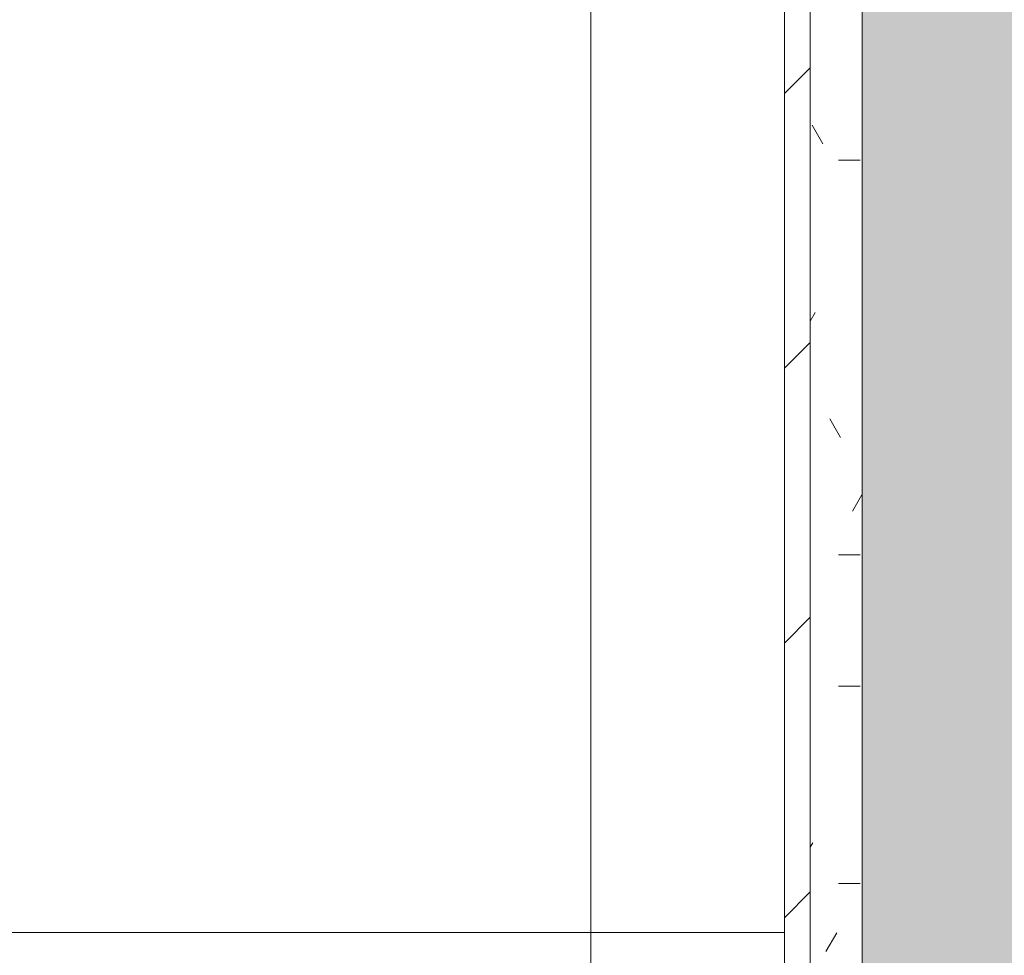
# Model space of a CAD drawing. Header units: millimetres. Extents: x 5980700 to 6194397, y -12939 to 2351883.
# Tile 354 of 587: x 6091696 to 6092076, y -2364 to -2003. Entities that reach past the tile are written whole.
import ezdxf

# ---------------------------------------------------------------- set-up
doc = ezdxf.new("R2010")
doc.units = ezdxf.units.MM
for name, color, linetype, lineweight in [('A-FLOR-PATT', 8, 'Continuous', 18), ('A-WALL', 113, 'Continuous', 18), ('A-WALL-PATT', 111, 'Continuous', 25), ('I-WALL', 2, 'Continuous', 18)]:
    doc.layers.add(name, color=color, linetype=linetype, lineweight=lineweight)

# ---------------------------------------------------------------- blocks, each defined once
blk = doc.blocks.new('BE-PMSa-MOD-ARQ-CONEXAODOFUTURO-EX-000-R_rvt-2-PLANTA DE CAIMENTO DE PISOS - 1 PAV_')
at = {"layer": 'A-FLOR-PATT', "lineweight": 5}
h = blk.add_hatch(dxfattribs=at)
h.set_pattern_fill('FP_145', color=71, style=0, pattern_type=2)
h.set_pattern_definition([(270, (-633.615, -4155.840999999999), (450, 2.755455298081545e-14), []), (0, (-633.615, -4155.840999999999), (0, 450), [])])
h.paths.add_polyline_path([(351.385126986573, -8058.838472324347), (-368.6148730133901, -8058.838472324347), (-368.6148730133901, -8068.838472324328), (-379.6148730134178, -8068.838472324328), (-379.6148730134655, -8088.84353895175), (-268.6148730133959, -8088.84353895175), (-268.6148730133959, -8107.843538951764), (-398.6148730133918, -8107.843538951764), (-398.6148730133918, -8068.838472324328), (-408.6148730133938, -8068.838472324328), (-408.6148730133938, -8058.838472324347), (-448.6148730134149, -8058.838472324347), (-448.6148730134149, -8018.838472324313), (-408.6148730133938, -8018.838472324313), (-408.6148730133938, -8008.838472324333), (-398.6148730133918, -8008.838472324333), (-398.6148730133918, -7969.833405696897), (-268.6148730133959, -7969.833405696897), (-268.6148730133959, -7988.833405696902), (-379.6148730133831, -7989.838472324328), (-379.6148730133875, -8008.838472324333), (-368.6148730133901, -8008.838472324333), (-368.6148730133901, -8018.838472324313), (351.385126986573, -8018.838472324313)])
h.paths.add_polyline_path([(596.3851269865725, -6996.338472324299), (-123.6148730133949, -6996.338472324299), (-123.6148730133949, -7006.338472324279), (-134.6148730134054, -7006.338472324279), (-134.6148730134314, -7026.34353895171), (-23.61487301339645, -7026.34353895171), (-23.61487301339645, -7045.343538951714), (-153.6148730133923, -7045.343538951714), (-153.6148730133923, -7006.338472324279), (-163.6148730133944, -7006.338472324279), (-163.6148730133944, -6996.338472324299), (-203.6148730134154, -6996.338472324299), (-203.6148730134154, -6956.338472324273), (-163.6148730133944, -6956.338472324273), (-163.6148730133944, -6946.338472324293), (-153.6148730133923, -6946.338472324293), (-153.6148730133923, -6907.333405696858), (-23.61487301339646, -6907.333405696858), (-23.61487301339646, -6926.333405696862), (-134.6148730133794, -6927.33847232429), (-134.6148730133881, -6946.338472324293), (-123.6148730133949, -6946.338472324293), (-123.6148730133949, -6956.338472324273), (596.3851269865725, -6956.338472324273)])
h.paths.add_polyline_path([(596.3851269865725, -5928.838472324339), (-123.614873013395, -5928.838472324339), (-123.614873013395, -5938.838472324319), (-134.6148730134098, -5938.838472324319), (-134.6148730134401, -5958.843538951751), (-23.61487301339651, -5958.843538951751), (-23.61487301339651, -5977.843538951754), (-153.6148730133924, -5977.843538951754), (-153.6148730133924, -5938.838472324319), (-163.6148730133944, -5938.838472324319), (-163.6148730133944, -5928.838472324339), (-203.6148730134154, -5928.838472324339), (-203.6148730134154, -5888.838472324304), (-163.6148730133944, -5888.838472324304), (-163.6148730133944, -5878.838472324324), (-153.6148730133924, -5878.838472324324), (-153.6148730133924, -5839.833405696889), (-23.61487301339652, -5839.833405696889), (-23.61487301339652, -5858.833405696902), (-134.6148730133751, -5858.833405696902), (-134.6148730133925, -5878.838472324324), (-123.614873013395, -5878.838472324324), (-123.614873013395, -5888.838472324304), (596.3851269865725, -5888.838472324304)])
h.paths.add_polyline_path([(596.3851269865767, -4861.338472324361), (-123.6148730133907, -4861.338472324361), (-123.6148730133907, -4871.338472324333), (-134.6148730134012, -4871.338472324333), (-134.6148730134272, -4891.343538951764), (-23.61487301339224, -4891.343538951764), (-23.61487301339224, -4910.343538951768), (-153.6148730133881, -4910.343538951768), (-153.6148730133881, -4871.338472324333), (-163.6148730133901, -4871.338472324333), (-163.6148730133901, -4861.338472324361), (-203.6148730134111, -4861.338472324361), (-203.6148730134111, -4821.338472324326), (-163.6148730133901, -4821.338472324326), (-163.6148730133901, -4811.338472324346), (-153.6148730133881, -4811.338472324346), (-153.6148730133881, -4772.333405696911), (-23.61487301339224, -4772.333405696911), (-23.61487301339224, -4791.333405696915), (-134.6148730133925, -4792.338472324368), (-134.6148730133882, -4811.338472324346), (-123.6148730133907, -4811.338472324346), (-123.6148730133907, -4821.338472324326), (596.3851269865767, -4821.338472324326)])
h.paths.add_polyline_path([(-1433.614859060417, -8187.825683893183), (351.385126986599, -8187.825683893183), (351.385126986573, -8058.838472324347), (381.3851269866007, -8058.83847232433), (381.3851269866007, -8187.825683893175), (1631.385126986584, -8187.825683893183), (1631.385126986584, -7122.825683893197), (381.385126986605, -7122.825683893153), (381.385126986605, -7258.838472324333), (351.3851269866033, -7258.838472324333), (351.3851269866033, -7092.825683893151), (596.3851269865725, -7092.825683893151), (596.3851269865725, -6996.338472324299), (626.3851269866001, -6996.338472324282), (626.3851269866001, -7092.825683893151), (1876.385126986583, -7092.825683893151), (1876.385126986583, -6015.841005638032), (626.3851269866, -6015.841005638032), (626.3851269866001, -6196.338472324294), (596.3851269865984, -6196.338472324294), (596.3851269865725, -5928.838472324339), (626.3851269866, -5928.838472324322), (626.3851269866, -5985.841005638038), (1876.385126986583, -5985.841005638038), (1876.385126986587, -4948.341005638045), (626.3851269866, -4948.341005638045), (626.3851269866, -5128.838472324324), (596.3851269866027, -5128.838472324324), (596.3851269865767, -4861.338472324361), (626.3851269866, -4861.338472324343), (626.3851269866, -4918.341005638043), (1876.385126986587, -4918.341005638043), (1876.385126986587, -3880.841005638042), (626.3851269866, -3880.841005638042), (626.3851269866, -4061.338472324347), (596.3851269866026, -4061.338472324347), (596.3851269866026, -3880.841005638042), (-273.614873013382, -3880.841005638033), (-273.6148730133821, -1905.84100563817), (-508.8149009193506, -1905.841005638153), (-508.8149009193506, -1920.841005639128), (-578.8149009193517, -1920.841005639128), (-578.8149009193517, -1905.841005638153), (-1378.81490091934, -1905.841005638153), (-1378.814900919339, -2645.841005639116), (-1368.814900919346, -2645.841005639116), (-1368.814900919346, -2656.841005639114), (-1348.809834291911, -2656.841005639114), (-1348.809834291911, -2545.841005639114), (-1329.809834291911, -2545.841005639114), (-1329.809834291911, -2675.841005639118), (-1368.814900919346, -2675.841005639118), (-1368.814900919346, -2685.841005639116), (-1378.814900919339, -2685.841005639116), (-1378.814900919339, -2725.841005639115), (-1408.814900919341, -2725.841005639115), (-1408.814900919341, -2685.841005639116), (-1418.814900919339, -2685.841005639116), (-1418.814900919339, -2675.841005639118), (-1457.819967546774, -2675.841005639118), (-1457.819967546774, -2545.841005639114), (-1438.81996754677, -2545.841005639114), (-1438.81996754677, -2656.841005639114), (-1418.814900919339, -2656.841005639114), (-1418.814900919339, -2645.841005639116), (-1408.814900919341, -2645.841005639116), (-1408.814900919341, -1905.841005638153), (-1418.814900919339, -1905.841005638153), (-1418.814900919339, -1920.841005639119), (-1488.81490091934, -1920.841005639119), (-1488.81490091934, -1905.841005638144), (-1533.614845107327, -1905.841005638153), (-1533.614845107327, -4465.841005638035), (-933.6148451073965, -4465.841005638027), (-933.6148451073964, -6865.841005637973), (-1533.614845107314, -6865.841005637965), (-1533.614845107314, -8187.825683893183)])
h.paths.add_polyline_path([(1522.936946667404, -7860.405286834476), (1489.843257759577, -7860.012254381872), (1483.425661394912, -7858.050198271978), (1476.478678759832, -7854.629831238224), (1385.704861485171, -7854.629831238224), (1375.719287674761, -7857.300070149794), (1370.209078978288, -7857.911773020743), (1094.179552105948, -7856.764064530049), (1073.779717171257, -7854.292465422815), (1045.679777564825, -7843.528195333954), (1021.034365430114, -7826.263208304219), (1001.318517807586, -7803.530820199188), (987.1317711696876, -7774.142975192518), (981.029859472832, -7747.35180518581), (978.3621063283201, -7713.764759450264), (977.5593829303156, -7667.637037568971), (978.0955042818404, -7641.218834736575), (981.3143484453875, -7601.212951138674), (987.7188514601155, -7573.113739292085), (1001.329238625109, -7546.276805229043), (1021.048468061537, -7523.547624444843), (1045.696352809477, -7506.286528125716), (1073.797728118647, -7495.526585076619), (1103.670739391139, -7491.911773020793), (1379.110633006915, -7492.896795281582), (1387.594779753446, -7495.601623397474), (1477.651902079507, -7494.629297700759), (1483.043684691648, -7491.182654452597), (1490.808765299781, -7489.656183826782), (1610.29147828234, -7490.166156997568), (1617.000803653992, -7494.039787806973), (1620.874434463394, -7500.749113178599), (1621.384407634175, -7504.622743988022), (1621.317195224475, -7844.115227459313), (1620.186819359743, -7848.463695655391), (1615.051339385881, -7855.759138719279), (1607.132569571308, -7859.868850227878), (1602.671722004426, -7860.405286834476)])
h.paths.add_polyline_path([(1876.385126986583, -7122.825683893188), (1876.385126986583, -7117.825683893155), (1656.385126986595, -7117.825683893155), (1656.385126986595, -7122.825683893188), (1811.109104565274, -7122.825683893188)])
h.paths.add_polyline_path([(1851.417847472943, -6739.745183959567), (1735.808765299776, -6739.745183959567), (1728.043684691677, -6738.21871333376), (1721.478678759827, -6733.799744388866), (1631.882200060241, -6733.799744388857), (1624.110633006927, -6736.504572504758), (1615.181483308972, -6737.4895947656), (1339.179552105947, -6736.341104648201), (1318.60175310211, -6733.799744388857), (1290.696352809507, -6723.114839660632), (1262.948642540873, -6702.280759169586), (1244.38005812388, -6679.281172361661), (1232.718851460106, -6656.28762849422), (1225.972615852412, -6626.1666761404), (1223.09550428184, -6588.182533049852), (1222.559382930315, -6541.250156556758), (1223.362106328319, -6515.636608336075), (1226.314348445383, -6480.800479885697), (1232.712235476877, -6452.709794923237), (1246.318517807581, -6425.870547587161), (1266.034365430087, -6403.138159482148), (1290.679777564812, -6385.873172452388), (1321.564233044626, -6374.771536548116), (1348.670739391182, -6371.487371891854), (1624.137592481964, -6372.480772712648), (1632.619742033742, -6374.771536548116), (1722.651902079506, -6374.771536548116), (1728.425661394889, -6371.351169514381), (1734.843257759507, -6369.389113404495), (1741.542566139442, -6368.996080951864), (1852.132569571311, -6369.532517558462), (1860.051339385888, -6373.642229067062), (1865.186819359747, -6380.937672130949), (1866.384407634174, -6389.778623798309), (1865.874434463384, -6728.65225460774), (1862.000803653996, -6735.361579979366), (1855.291478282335, -6739.235210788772)])
h.paths.add_polyline_path([(-1195.493660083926, -6710.03027902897), (-1194.875813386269, -6709.936650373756), (-1195.286157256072, -6709.936650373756)])
h.paths.add_polyline_path([(-1158.993862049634, -6693.067264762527), (-1157.502849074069, -6692.366286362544), (-1158.1195699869, -6692.366286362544)])
h.paths.add_polyline_path([(-1125.956119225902, -6665.745430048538), (-1123.178770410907, -6663.401751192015), (-1124.081763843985, -6663.401751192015)])
h.paths.add_polyline_path([(-1098.049315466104, -6629.661560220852), (-1093.917247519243, -6624.113618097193), (-1095.146735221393, -6624.113618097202), (-1096.379585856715, -6626.470067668)])
h.paths.add_polyline_path([(-1076.415873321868, -6586.724382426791), (-1071.566282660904, -6576.363910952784), (-1064.917364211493, -6550.859688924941), (-1073.094222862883, -6576.363910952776)])
h.paths.add_polyline_path([(-1390.813816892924, -6586.724382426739), (-1402.312326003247, -6550.859688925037), (-1395.663407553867, -6576.363910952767)])
h.paths.add_polyline_path([(-1061.762316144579, -6538.757412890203), (-1057.561359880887, -6522.643194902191), (-1057.561359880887, -6511.311203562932), (-1059.295850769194, -6522.643194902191)])
h.paths.add_polyline_path([(-1405.467374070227, -6538.757412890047), (-1411.775245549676, -6497.546043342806), (-1409.668330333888, -6522.643194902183)])
h.paths.add_polyline_path([(-1054.600903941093, -6487.37883739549), (-1052.792794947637, -6465.841005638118), (-1054.600903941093, -6444.303173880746), (-1054.600903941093, -6465.841005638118)])
h.paths.add_polyline_path([(-1411.775245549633, -6434.135967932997), (-1405.467374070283, -6392.924598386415), (-1409.66833033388, -6409.038816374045)])
h.paths.add_polyline_path([(-1055.454444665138, -6434.13596793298), (-1057.561359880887, -6409.038816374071), (-1061.277320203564, -6396.093234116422), (-1057.561359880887, -6420.370807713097)])
h.paths.add_polyline_path([(-1402.312326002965, -6380.822322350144), (-1390.813816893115, -6344.957628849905), (-1395.663407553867, -6355.318100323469)])
h.paths.add_polyline_path([(-1064.917364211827, -6380.822322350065), (-1071.566282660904, -6355.318100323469), (-1076.415873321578, -6344.957628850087), (-1071.566282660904, -6360.08385791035)])
h.paths.add_polyline_path([(-1083.471645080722, -6329.883960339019), (-1093.917247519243, -6307.568393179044), (-1095.146735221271, -6307.568393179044), (-1093.917247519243, -6309.918414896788)])
h.paths.add_polyline_path([(-1195.493660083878, -5910.030279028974), (-1194.875813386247, -5909.936650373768), (-1195.286157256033, -5909.936650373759)])
h.paths.add_polyline_path([(-1158.993862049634, -5893.067264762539), (-1157.502849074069, -5892.366286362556), (-1158.1195699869, -5892.366286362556)])
h.paths.add_polyline_path([(-1125.956119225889, -5865.745430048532), (-1121.65421269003, -5861.354795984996), (-1124.081763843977, -5863.401751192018)])
h.paths.add_polyline_path([(-1098.049315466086, -5829.661560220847), (-1093.917247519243, -5824.113618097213), (-1095.146735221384, -5824.113618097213)])
h.paths.add_polyline_path([(-1390.813816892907, -5786.724382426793), (-1402.312326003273, -5750.859688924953), (-1395.663407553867, -5776.363910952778)])
h.paths.add_polyline_path([(-1076.41587332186, -5786.724382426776), (-1071.566282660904, -5776.363910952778), (-1064.917364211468, -5750.85968892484), (-1073.094222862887, -5776.363910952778)])
h.paths.add_polyline_path([(-1061.762316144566, -5738.757412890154), (-1057.561359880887, -5722.643194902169), (-1057.561359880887, -5711.311203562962), (-1059.29585076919, -5722.643194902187)])
h.paths.add_polyline_path([(-1405.467374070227, -5738.757412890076), (-1411.775245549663, -5697.546043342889), (-1409.66833033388, -5722.643194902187)])
h.paths.add_polyline_path([(-1054.600903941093, -5687.378837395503), (-1052.792794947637, -5665.841005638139), (-1054.600903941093, -5648.014485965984), (-1054.600903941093, -5670.075978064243)])
h.paths.add_polyline_path([(1741.542566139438, -5652.428269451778), (1734.843257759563, -5652.035236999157), (1728.425661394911, -5650.073180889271), (1721.478678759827, -5646.652813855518), (1630.704861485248, -5646.652813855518), (1624.137592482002, -5648.943577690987), (1615.209078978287, -5649.934755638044), (1339.179552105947, -5648.787047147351), (1318.779717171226, -5646.315448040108), (1290.679777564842, -5635.551177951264), (1266.034365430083, -5618.286190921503), (1246.31851780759, -5595.553802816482), (1232.159146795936, -5566.286153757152), (1226.02985947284, -5539.374787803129), (1223.362106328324, -5505.787742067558), (1222.559382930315, -5459.660020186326), (1223.09550428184, -5433.241817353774), (1226.314348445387, -5393.235933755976), (1232.718851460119, -5365.136721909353), (1246.329238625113, -5338.299787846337), (1266.048468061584, -5315.570607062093), (1290.696352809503, -5298.309510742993), (1319.055777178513, -5287.518342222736), (1348.670739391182, -5283.934755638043), (1624.110633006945, -5284.919777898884), (1632.594779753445, -5287.624606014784), (1721.606898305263, -5287.518342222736), (1728.043684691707, -5283.205637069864), (1735.808765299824, -5281.679166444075), (1855.291478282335, -5282.189139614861), (1862.000803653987, -5286.062770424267), (1865.874434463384, -5292.772095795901), (1866.384407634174, -5296.645726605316), (1866.317195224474, -5636.138210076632), (1865.186819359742, -5640.486678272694), (1860.051339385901, -5647.782121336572), (1852.132569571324, -5651.891832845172), (1847.671722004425, -5652.428269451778), (1769.772261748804, -5652.428269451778)])
h.paths.add_polyline_path([(-1412.841838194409, -5646.841005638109), (-1412.628786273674, -5646.161976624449), (-1412.784833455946, -5646.161976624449)])
h.paths.add_polyline_path([(-1411.775245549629, -5634.135967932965), (-1405.467374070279, -5592.924598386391), (-1409.66833033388, -5609.038816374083)])
h.paths.add_polyline_path([(-1055.454444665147, -5634.135967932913), (-1057.561359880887, -5609.038816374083), (-1061.762316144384, -5592.924598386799), (-1057.097101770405, -5623.403956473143)])
h.paths.add_polyline_path([(-1064.917364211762, -5580.822322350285), (-1071.5662826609, -5555.31810032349), (-1076.415873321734, -5544.957628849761), (-1071.5662826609, -5560.083857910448)])
h.paths.add_polyline_path([(-1402.312326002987, -5580.822322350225), (-1390.813816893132, -5544.957628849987), (-1395.663407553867, -5555.31810032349)])
h.paths.add_polyline_path([(-1083.471645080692, -5529.883960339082), (-1093.917247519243, -5507.568393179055), (-1095.146735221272, -5507.568393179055), (-1093.917247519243, -5509.9184148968)])
h.paths.add_polyline_path([(-1195.493660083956, -5110.030279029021), (-1194.875813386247, -5109.936650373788), (-1195.286157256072, -5109.936650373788)])
h.paths.add_polyline_path([(-1158.993862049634, -5093.067264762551), (-1157.502849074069, -5092.366286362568), (-1158.1195699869, -5092.366286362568)])
h.paths.add_polyline_path([(-1125.956119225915, -5065.745430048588), (-1123.178770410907, -5063.401751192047), (-1124.081763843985, -5063.401751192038)])
h.paths.add_polyline_path([(-1098.049315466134, -5029.661560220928), (-1093.917247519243, -5024.113618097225), (-1095.146735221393, -5024.113618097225)])
h.paths.add_polyline_path([(-1076.415873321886, -4986.72438242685), (-1071.5662826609, -4976.363910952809), (-1064.91736421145, -4950.859688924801), (-1073.094222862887, -4976.363910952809)])
h.paths.add_polyline_path([(-1390.813816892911, -4986.724382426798), (-1402.312326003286, -4950.85968892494), (-1395.663407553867, -4976.363910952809)])
h.paths.add_polyline_path([(-1061.762316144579, -4938.757412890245), (-1057.561359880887, -4922.643194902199), (-1057.561359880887, -4911.311203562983), (-1061.277320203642, -4935.588777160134)])
h.paths.add_polyline_path([(-1405.467374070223, -4938.757412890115), (-1411.152781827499, -4904.960706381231), (-1409.66833033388, -4922.643194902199)])
h.paths.add_polyline_path([(-1054.600903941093, -4887.378837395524), (-1052.792794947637, -4865.841005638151), (-1054.600903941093, -4844.303173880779), (-1054.600903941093, -4865.841005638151)])
h.paths.add_polyline_path([(-1412.841838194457, -4846.841005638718), (-1412.628786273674, -4846.16197662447), (-1412.784833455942, -4846.16197662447)])
h.paths.add_polyline_path([(-1055.454444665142, -4834.13596793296), (-1057.561359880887, -4809.038816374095), (-1061.762316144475, -4792.924598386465), (-1057.561359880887, -4820.370807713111)])
h.paths.add_polyline_path([(-1411.77524554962, -4834.135967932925), (-1405.467374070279, -4792.924598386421), (-1409.66833033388, -4809.038816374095)])
h.paths.add_polyline_path([(-1064.917364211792, -4780.822322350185), (-1071.5662826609, -4755.318100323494), (-1076.415873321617, -4744.957628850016), (-1071.5662826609, -4760.083857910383)])
h.paths.add_polyline_path([(-1402.312326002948, -4780.822322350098), (-1390.813816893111, -4744.957628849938), (-1395.663407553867, -4755.318100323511)])
h.paths.add_polyline_path([(-1083.471645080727, -4729.883960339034), (-1093.917247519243, -4707.568393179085), (-1095.146735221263, -4707.568393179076), (-1091.948268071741, -4713.681888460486)])
h.paths.add_polyline_path([(1735.808765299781, -4585.002844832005), (1728.043684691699, -4583.476374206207), (1721.478678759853, -4579.057405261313), (1631.88220006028, -4579.057405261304), (1624.110633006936, -4581.762233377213), (1615.181483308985, -4582.747255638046), (1339.179552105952, -4581.598765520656), (1318.601753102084, -4579.057405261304), (1290.696352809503, -4568.372500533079), (1262.948642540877, -4547.538420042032), (1244.380058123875, -4524.538833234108), (1232.718851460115, -4501.545289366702), (1225.97261585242, -4471.424337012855), (1223.095504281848, -4433.440193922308), (1222.559382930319, -4386.507817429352), (1223.362106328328, -4360.894269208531), (1226.314348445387, -4326.058140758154), (1232.712235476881, -4297.967455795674), (1246.318517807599, -4271.128208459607), (1266.034365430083, -4248.395820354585), (1290.679777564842, -4231.130833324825), (1321.564233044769, -4220.029197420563), (1348.670739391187, -4216.745032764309), (1624.137592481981, -4217.738433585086), (1632.619742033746, -4220.029197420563), (1722.651902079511, -4220.029197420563), (1728.425661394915, -4216.608830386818), (1734.843257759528, -4214.646774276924), (1741.542566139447, -4214.253741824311), (1852.13256957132, -4214.790178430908), (1860.051339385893, -4218.899889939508), (1865.186819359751, -4226.195333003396), (1866.384407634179, -4235.036284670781), (1865.874434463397, -4573.909915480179), (1862.000803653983, -4580.619240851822), (1855.291478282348, -4584.49287166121), (1851.417847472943, -4585.002844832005)])
at = {"layer": 'A-WALL-PATT', "lineweight": 5}
blk.add_hatch(color=57, dxfattribs=at).paths.add_polyline_path([(-163.4670262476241, -3850.84100563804), (-153.6148730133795, -3850.84100563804), (-153.6148730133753, -1880.841005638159), (-243.6148730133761, -1880.841005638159), (-243.6148730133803, -3850.84100563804), (-166.1148571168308, -3850.84100563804)])
h = blk.add_hatch(dxfattribs=at)
h.set_pattern_fill('FP_15', color=135, style=0, pattern_type=2)
h.set_pattern_definition([(0, (0, 0), (101.6, 25.4), [8.382, -67.818, 8.382, -67.818, -406.4]), (0, (0, 0), (101.6, 25.4), [-152.4, 8.382, -144.018, 8.382, -67.818, -177.8]), (0, (0, 0), (101.6, 25.4), [-381, 8.382, -42.418, 8.382, -118.618]), (120, (38.1, 12.7), (-72.79704525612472, 75.28818102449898), [8.381999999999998, -67.81799999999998, 8.381999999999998, -67.81799999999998, -406.3999999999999]), (120, (38.1, 12.7), (-72.79704525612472, 75.28818102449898), [-152.4, 8.381999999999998, -144.018, 8.381999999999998, -67.81799999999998, -177.8]), (120, (38.1, 12.7), (-72.79704525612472, 75.28818102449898), [-380.9999999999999, 8.381999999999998, -42.41799999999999, 8.381999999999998, -118.618]), (240, (50.8, 63.5), (-28.80295474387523, -100.688181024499), [8.382, -67.818, 8.382, -67.818, -406.4]), (240, (50.8, 63.5), (-28.80295474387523, -100.688181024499), [-152.4, 8.382, -144.018, 8.382, -67.818, -177.8]), (240, (50.8, 63.5), (-28.80295474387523, -100.688181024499), [-381, 8.382, -42.418, 8.382, -118.618])])
h.paths.add_polyline_path([(-247.3454429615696, -3870.841005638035), (-243.6148730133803, -3870.841005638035), (-243.6749612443, -1890.841005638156), (-263.6148730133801, -1890.841005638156), (-263.61487301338, -3870.841005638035), (-248.3830849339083, -3870.841005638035)])
h = blk.add_hatch(dxfattribs=at)
h.set_pattern_fill('FP_14', color=252, style=0, pattern_type=2)
h.set_pattern_definition([(45, (0, 0), (-53.03300858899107, 53.03300858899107), [])])
h.paths.add_polyline_path([(-273.614873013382, -3880.841005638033), (-263.61487301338, -3880.841005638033), (-263.6148730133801, -1905.841005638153), (-273.6148730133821, -1905.841005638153), (-273.614873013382, -3850.84100563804)])
at = {"layer": 'A-WALL', "color": 90, "lineweight": 5}
for p, q in [((-263.6148730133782, -1905.841005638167), (-263.6148730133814, -3870.841005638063)), ((-243.6148730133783, -1905.841005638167), (-243.6148730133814, -3850.841005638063))]:
    blk.add_line(p, q, dxfattribs=at)
at = {"layer": 'I-WALL', "color": 130, "lineweight": 9}
blk.add_line((-273.6148730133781, -1905.841005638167), (-273.6148730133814, -3880.841005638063), dxfattribs=at)

msp = doc.modelspace()

# ---------------------------------------------------------------- block references
at = {"color": 50, "lineweight": 5}
msp.add_blockref('BE-PMSa-MOD-ARQ-CONEXAODOFUTURO-EX-000-R_rvt-2-PLANTA DE CAIMENTO DE PISOS - 1 PAV_', (6092264.959189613, 0), dxfattribs=at)

doc.saveas('drawing.dxf')
